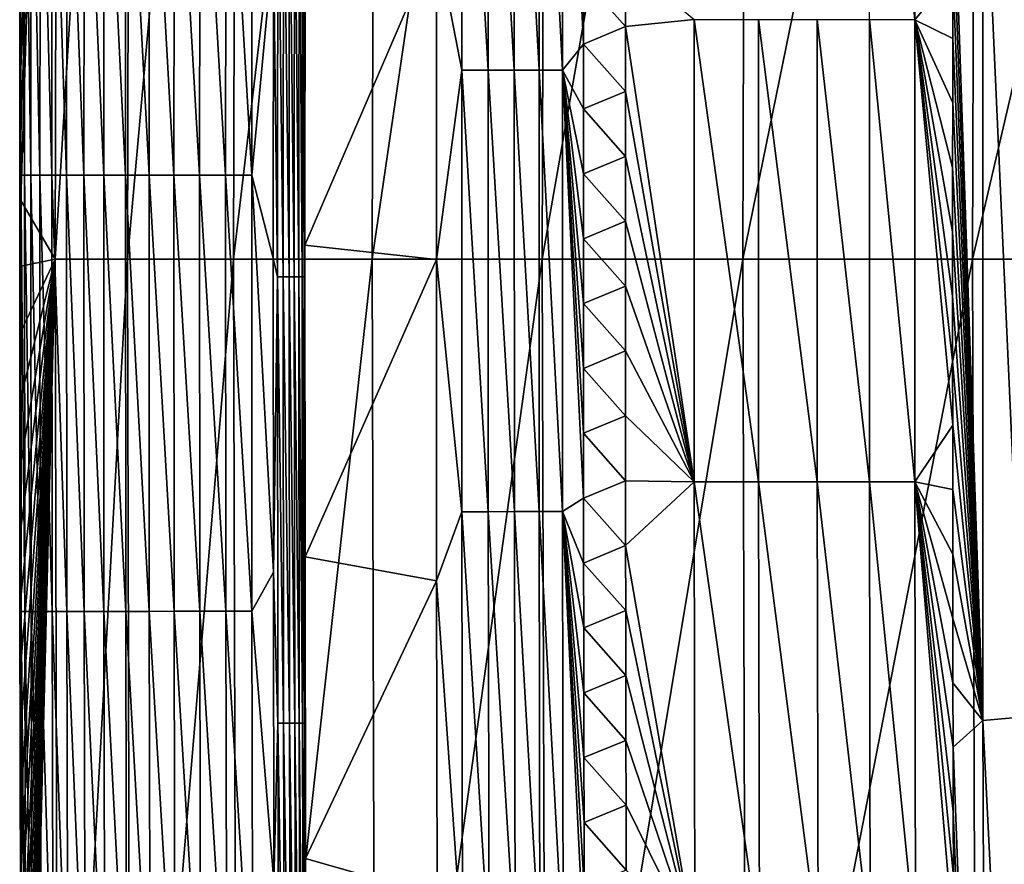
# Model space of a CAD drawing. Header units: millimetres. Extents: x -300 to 300, y -500 to 500.
# Tile 375 of 656: x -300 to -283, y -11 to 4. Entities that reach past the tile are written whole.
import ezdxf

# ---------------------------------------------------------------- set-up
doc = ezdxf.new("R2010")
doc.units = ezdxf.units.MM
doc.header["$LTSCALE"] = 81.481481
for name, color, linetype in [('20', 7, 'CONTINUOUS'), ('22', 7, 'CONTINUOUS'), ('24', 7, 'CONTINUOUS'), ('25', 7, 'CONTINUOUS'), ('28', 7, 'CONTINUOUS'), ('29', 7, 'CONTINUOUS'), ('31', 7, 'CONTINUOUS'), ('33', 7, 'CONTINUOUS')]:
    doc.layers.add(name, color=color, linetype=linetype)

msp = doc.modelspace()

# ---------------------------------------------------------------- linework, layer by layer
at = {"layer": '20', "color": 7, "linetype": 'CONTINUOUS'}
for points in [[(-299.249, 0, 9.551), (-299.194, 21.999, 9.553), (-299.848, 1.025, 5.444), (-299.249, 0, 9.551)], [(-299.848, 1.025, 5.444), (-299.194, 21.999, 9.553), (-299.848, 2.174, 5.444), (-299.848, 1.025, 5.444)], [(-299.848, 2.174, 5.444), (-299.194, 21.999, 9.553), (-299.847, 3.323, 5.444), (-299.848, 2.174, 5.444)], [(-299.847, 3.323, 5.444), (-299.194, 21.999, 9.553), (-299.847, 4.471, 5.444), (-299.847, 3.323, 5.444)], [(-299.249, 0, 9.551), (-297.925, 21.729, 14.168), (-299.194, 21.999, 9.553), (-299.249, 0, 9.551)], [(-297.981, 0, 14.166), (-297.925, 21.729, 14.168), (-299.249, 0, 9.551), (-297.981, 0, 14.166)], [(-297.981, 0, 14.166), (-296.064, 21.436, 18.572), (-297.925, 21.729, 14.168), (-297.981, 0, 14.166)], [(-296.123, 0, 18.569), (-296.064, 21.436, 18.572), (-297.981, 0, 14.166), (-296.123, 0, 18.569)], [(-296.123, 0, 18.569), (-293.632, 21.12, 22.769), (-296.064, 21.436, 18.572), (-296.123, 0, 18.569)], [(-293.692, 0, 22.765), (-293.632, 21.12, 22.769), (-296.123, 0, 18.569), (-293.692, 0, 22.765)], [(-293.692, 0, 22.765), (-290.648, 20.782, 26.763), (-293.632, 21.12, 22.769), (-293.692, 0, 22.765)], [(-290.709, 0, 26.758), (-290.648, 20.782, 26.763), (-293.692, 0, 22.765), (-290.709, 0, 26.758)], [(-290.709, 0, 26.758), (-287.132, 20.423, 30.56), (-290.648, 20.782, 26.763), (-290.709, 0, 26.758)], [(-287.193, 0, 30.555), (-287.132, 20.423, 30.56), (-290.709, 0, 26.758), (-287.193, 0, 30.555)], [(-287.193, 0, 30.555), (-283.102, 20.043, 34.165), (-287.132, 20.423, 30.56), (-287.193, 0, 30.555)], [(-283.164, 0, 34.159), (-283.102, 20.043, 34.165), (-287.193, 0, 30.555), (-283.164, 0, 34.159)], [(-283.164, 0, 34.159), (-278.578, 19.642, 37.582), (-283.102, 20.043, 34.165), (-283.164, 0, 34.159)], [(-278.64, 0, 37.575), (-278.578, 19.642, 37.582), (-283.164, 0, 34.159), (-278.64, 0, 37.575)], [(-299.849, -0.124, 5.444), (-299.249, 0, 9.551), (-299.848, 1.025, 5.444), (-299.849, -0.124, 5.444)], [(-299.848, -1.274, 5.444), (-299.249, 0, 9.551), (-299.849, -0.124, 5.444), (-299.848, -1.274, 5.444)], [(-299.847, -3.573, 5.444), (-299.249, 0, 9.551), (-299.848, -2.423, 5.444), (-299.847, -3.573, 5.444)], [(-299.848, -2.423, 5.444), (-299.249, 0, 9.551), (-299.848, -1.274, 5.444), (-299.848, -2.423, 5.444)], [(-299.846, -4.723, 5.444), (-299.249, 0, 9.551), (-299.847, -3.573, 5.444), (-299.846, -4.723, 5.444)], [(-299.845, -5.873, 5.444), (-299.249, 0, 9.551), (-299.846, -4.723, 5.444), (-299.845, -5.873, 5.444)], [(-299.843, -7.023, 5.444), (-299.249, 0, 9.551), (-299.845, -5.873, 5.444), (-299.843, -7.023, 5.444)], [(-299.842, -8.174, 5.444), (-299.249, 0, 9.551), (-299.843, -7.023, 5.444), (-299.842, -8.174, 5.444)], [(-299.839, -9.324, 5.445), (-299.249, 0, 9.551), (-299.842, -8.174, 5.444), (-299.839, -9.324, 5.445)], [(-299.837, -10.475, 5.445), (-299.249, 0, 9.551), (-299.839, -9.324, 5.445), (-299.837, -10.475, 5.445)], [(-299.834, -11.626, 5.445), (-299.249, 0, 9.551), (-299.837, -10.475, 5.445), (-299.834, -11.626, 5.445)], [(-299.831, -12.777, 5.445), (-299.249, 0, 9.551), (-299.834, -11.626, 5.445), (-299.831, -12.777, 5.445)], [(-299.828, -13.928, 5.445), (-299.249, 0, 9.551), (-299.831, -12.777, 5.445), (-299.828, -13.928, 5.445)], [(-299.825, -15.079, 5.446), (-299.249, 0, 9.551), (-299.828, -13.928, 5.445), (-299.825, -15.079, 5.446)], [(-299.821, -16.231, 5.446), (-299.249, 0, 9.551), (-299.825, -15.079, 5.446), (-299.821, -16.231, 5.446)], [(-299.817, -17.382, 5.446), (-299.249, 0, 9.551), (-299.821, -16.231, 5.446), (-299.817, -17.382, 5.446)], [(-299.812, -18.534, 5.446), (-299.249, 0, 9.551), (-299.817, -17.382, 5.446), (-299.812, -18.534, 5.446)], [(-299.807, -19.686, 5.447), (-299.249, 0, 9.551), (-299.812, -18.534, 5.446), (-299.807, -19.686, 5.447)], [(-299.802, -20.839, 5.447), (-299.249, 0, 9.551), (-299.807, -19.686, 5.447), (-299.802, -20.839, 5.447)], [(-299.797, -21.991, 5.448), (-299.249, 0, 9.551), (-299.802, -20.839, 5.447), (-299.797, -21.991, 5.448)], [(-299.194, -21.999, 9.553), (-299.249, 0, 9.551), (-299.797, -21.991, 5.448), (-299.194, -21.999, 9.553)], [(-299.194, -21.999, 9.553), (-297.981, 0, 14.166), (-299.249, 0, 9.551), (-299.194, -21.999, 9.553)], [(-297.925, -21.729, 14.168), (-297.981, 0, 14.166), (-299.194, -21.999, 9.553), (-297.925, -21.729, 14.168)], [(-297.925, -21.729, 14.168), (-296.123, 0, 18.569), (-297.981, 0, 14.166), (-297.925, -21.729, 14.168)], [(-296.064, -21.436, 18.572), (-296.123, 0, 18.569), (-297.925, -21.729, 14.168), (-296.064, -21.436, 18.572)], [(-296.064, -21.436, 18.572), (-293.692, 0, 22.765), (-296.123, 0, 18.569), (-296.064, -21.436, 18.572)], [(-293.632, -21.12, 22.769), (-293.692, 0, 22.765), (-296.064, -21.436, 18.572), (-293.632, -21.12, 22.769)], [(-293.632, -21.12, 22.769), (-290.709, 0, 26.758), (-293.692, 0, 22.765), (-293.632, -21.12, 22.769)], [(-290.648, -20.782, 26.763), (-290.709, 0, 26.758), (-293.632, -21.12, 22.769), (-290.648, -20.782, 26.763)], [(-290.648, -20.782, 26.763), (-287.193, 0, 30.555), (-290.709, 0, 26.758), (-290.648, -20.782, 26.763)], [(-287.132, -20.423, 30.56), (-287.193, 0, 30.555), (-290.648, -20.782, 26.763), (-287.132, -20.423, 30.56)], [(-287.132, -20.423, 30.56), (-283.164, 0, 34.159), (-287.193, 0, 30.555), (-287.132, -20.423, 30.56)], [(-283.102, -20.043, 34.165), (-283.164, 0, 34.159), (-287.132, -20.423, 30.56), (-283.102, -20.043, 34.165)], [(-283.102, -20.043, 34.165), (-278.64, 0, 37.575), (-283.164, 0, 34.159), (-283.102, -20.043, 34.165)], [(-278.578, -19.642, 37.582), (-278.64, 0, 37.575), (-283.102, -20.043, 34.165), (-278.578, -19.642, 37.582)]]:
    msp.add_3dface(points, dxfattribs=at)
at = {"layer": '22', "color": 7, "linetype": 'CONTINUOUS'}
for points in [[(-282.984, 8.087, 11.267), (-282.984, -8.087, 11.267), (-283.509, 7.258, 10.045), (-282.984, 8.087, 11.267)], [(-282.984, -8.087, 11.267), (-282.984, 8.087, 11.267), (-282.261, -8.024, 12.694), (-282.984, -8.087, 11.267)], [(-282.261, -8.024, 12.694), (-282.984, 8.087, 11.267), (-282.261, 8.024, 12.694), (-282.261, -8.024, 12.694)], [(-283.509, 7.258, 10.045), (-282.984, -8.087, 11.267), (-283.511, 6.127, 10.046), (-283.509, 7.258, 10.045)], [(-283.511, 6.127, 10.046), (-282.984, -8.087, 11.267), (-283.512, 4.997, 10.046), (-283.511, 6.127, 10.046)], [(-283.512, 4.997, 10.046), (-282.984, -8.087, 11.267), (-283.513, 3.867, 10.046), (-283.512, 4.997, 10.046)], [(-283.513, 3.867, 10.046), (-282.984, -8.087, 11.267), (-283.514, 2.737, 10.046), (-283.513, 3.867, 10.046)], [(-283.514, 2.737, 10.046), (-282.984, -8.087, 11.267), (-283.515, 1.608, 10.046), (-283.514, 2.737, 10.046)], [(-283.515, 1.608, 10.046), (-282.984, -8.087, 11.267), (-283.515, 0.478, 10.046), (-283.515, 1.608, 10.046)], [(-283.515, 0.478, 10.046), (-282.984, -8.087, 11.267), (-283.515, -0.652, 10.046), (-283.515, 0.478, 10.046)], [(-283.515, -0.652, 10.046), (-282.984, -8.087, 11.267), (-283.515, -1.781, 10.046), (-283.515, -0.652, 10.046)], [(-283.515, -1.781, 10.046), (-282.984, -8.087, 11.267), (-283.514, -2.91, 10.046), (-283.515, -1.781, 10.046)], [(-283.514, -2.91, 10.046), (-282.984, -8.087, 11.267), (-283.513, -4.04, 10.046), (-283.514, -2.91, 10.046)], [(-283.513, -4.04, 10.046), (-282.984, -8.087, 11.267), (-283.512, -5.169, 10.046), (-283.513, -4.04, 10.046)], [(-283.512, -5.169, 10.046), (-282.984, -8.087, 11.267), (-283.511, -6.298, 10.046), (-283.512, -5.169, 10.046)], [(-283.511, -6.298, 10.046), (-282.984, -8.087, 11.267), (-283.509, -7.427, 10.045), (-283.511, -6.298, 10.046)], [(-283.509, -7.427, 10.045), (-282.984, -8.087, 11.267), (-283.507, -8.555, 10.045), (-283.509, -7.427, 10.045)], [(-282.984, -8.087, 11.267), (-282.923, -24.008, 11.263), (-283.507, -8.555, 10.045), (-282.984, -8.087, 11.267)], [(-282.199, -23.823, 12.691), (-282.984, -8.087, 11.267), (-282.261, -8.024, 12.694), (-282.199, -23.823, 12.691)], [(-282.923, -24.008, 11.263), (-282.984, -8.087, 11.267), (-282.199, -23.823, 12.691), (-282.923, -24.008, 11.263)], [(-283.507, -8.555, 10.045), (-282.923, -24.008, 11.263), (-283.505, -9.684, 10.045), (-283.507, -8.555, 10.045)], [(-283.505, -9.684, 10.045), (-282.923, -24.008, 11.263), (-283.502, -10.813, 10.045), (-283.505, -9.684, 10.045)]]:
    msp.add_3dface(points, dxfattribs=at)
at = {"layer": '24', "color": 7, "linetype": 'CONTINUOUS'}
for points in [[(-289.247, 5.211, 2.059), (-289.248, 4.075, 2.059), (-289.984, 4.907, 1.44), (-289.247, 5.211, 2.059)], [(-289.984, 4.907, 1.44), (-289.248, 4.075, 2.059), (-289.984, 3.77, 1.44), (-289.984, 4.907, 1.44)], [(-289.248, 4.075, 2.059), (-289.249, 2.938, 2.059), (-289.984, 3.77, 1.44), (-289.248, 4.075, 2.059)], [(-289.984, 3.77, 1.44), (-289.249, 2.938, 2.059), (-289.985, 2.632, 1.44), (-289.984, 3.77, 1.44)], [(-289.249, 2.938, 2.059), (-289.25, 1.801, 2.059), (-289.985, 2.632, 1.44), (-289.249, 2.938, 2.059)], [(-289.985, 2.632, 1.44), (-289.25, 1.801, 2.059), (-289.986, 1.495, 1.44), (-289.985, 2.632, 1.44)], [(-289.25, 1.801, 2.059), (-289.25, 0.664, 2.059), (-289.986, 1.495, 1.44), (-289.25, 1.801, 2.059)], [(-289.986, 1.495, 1.44), (-289.25, 0.664, 2.059), (-289.986, 0.358, 1.44), (-289.986, 1.495, 1.44)], [(-289.25, 0.664, 2.059), (-289.25, -0.473, 2.059), (-289.986, 0.358, 1.44), (-289.25, 0.664, 2.059)], [(-289.986, 0.358, 1.44), (-289.25, -0.473, 2.059), (-289.986, -0.779, 1.44), (-289.986, 0.358, 1.44)], [(-289.25, -0.473, 2.059), (-289.25, -1.61, 2.059), (-289.986, -0.779, 1.44), (-289.25, -0.473, 2.059)], [(-289.986, -0.779, 1.44), (-289.25, -1.61, 2.059), (-289.985, -1.916, 1.44), (-289.986, -0.779, 1.44)], [(-289.25, -1.61, 2.059), (-289.249, -2.747, 2.059), (-289.985, -1.916, 1.44), (-289.25, -1.61, 2.059)], [(-289.985, -1.916, 1.44), (-289.249, -2.747, 2.059), (-289.985, -3.053, 1.44), (-289.985, -1.916, 1.44)], [(-289.249, -2.747, 2.059), (-289.248, -3.884, 2.059), (-289.985, -3.053, 1.44), (-289.249, -2.747, 2.059)], [(-289.985, -3.053, 1.44), (-289.248, -3.884, 2.059), (-289.984, -4.19, 1.44), (-289.985, -3.053, 1.44)], [(-289.248, -3.884, 2.059), (-289.247, -5.022, 2.059), (-289.984, -4.19, 1.44), (-289.248, -3.884, 2.059)], [(-289.984, -4.19, 1.44), (-289.247, -5.022, 2.059), (-289.983, -5.326, 1.44), (-289.984, -4.19, 1.44)], [(-289.247, -5.022, 2.059), (-289.246, -6.159, 2.059), (-289.983, -5.326, 1.44), (-289.247, -5.022, 2.059)], [(-289.983, -5.326, 1.44), (-289.246, -6.159, 2.059), (-289.982, -6.463, 1.44), (-289.983, -5.326, 1.44)], [(-289.246, -6.159, 2.059), (-289.244, -7.297, 2.059), (-289.982, -6.463, 1.44), (-289.246, -6.159, 2.059)], [(-289.982, -6.463, 1.44), (-289.244, -7.297, 2.059), (-289.98, -7.599, 1.44), (-289.982, -6.463, 1.44)], [(-289.244, -7.297, 2.059), (-289.242, -8.434, 2.06), (-289.98, -7.599, 1.44), (-289.244, -7.297, 2.059)], [(-289.98, -7.599, 1.44), (-289.242, -8.434, 2.06), (-289.978, -8.736, 1.44), (-289.98, -7.599, 1.44)], [(-289.242, -8.434, 2.06), (-289.24, -9.572, 2.06), (-289.978, -8.736, 1.44), (-289.242, -8.434, 2.06)], [(-289.978, -8.736, 1.44), (-289.24, -9.572, 2.06), (-289.976, -9.872, 1.44), (-289.978, -8.736, 1.44)], [(-289.24, -9.572, 2.06), (-289.238, -10.71, 2.06), (-289.976, -9.872, 1.44), (-289.24, -9.572, 2.06)], [(-289.976, -9.872, 1.44), (-289.238, -10.71, 2.06), (-289.974, -11.009, 1.44), (-289.976, -9.872, 1.44)]]:
    msp.add_3dface(points, dxfattribs=at)
at = {"layer": '25', "color": 7, "linetype": 'CONTINUOUS'}
for points in [[(-284.957, 12.294, 7.08), (-284.178, 4.196, 8.54), (-284.972, 4.197, 7.08), (-284.957, 12.294, 7.08)], [(-284.163, 12.291, 8.539), (-284.178, 4.196, 8.54), (-284.957, 12.294, 7.08), (-284.163, 12.291, 8.539)], [(-284.163, 12.291, 8.539), (-283.512, 4.997, 10.046), (-284.178, 4.196, 8.54), (-284.163, 12.291, 8.539)], [(-289.248, 4.075, 2.059), (-289.247, 5.211, 2.059), (-288.048, 4.201, 3.156), (-289.248, 4.075, 2.059)], [(-283.512, 4.997, 10.046), (-283.513, 3.867, 10.046), (-284.178, 4.196, 8.54), (-283.512, 4.997, 10.046)], [(-289.248, 4.075, 2.059), (-288.048, 4.201, 3.156), (-288.048, -3.906, 3.156), (-289.248, 4.075, 2.059)], [(-286.917, 4.199, 4.374), (-286.917, -3.905, 4.374), (-288.048, 4.201, 3.156), (-286.917, 4.199, 4.374)], [(-288.048, 4.201, 3.156), (-286.917, -3.905, 4.374), (-288.048, -3.906, 3.156), (-288.048, 4.201, 3.156)], [(-285.888, 4.198, 5.686), (-285.888, -3.903, 5.686), (-286.917, 4.199, 4.374), (-285.888, 4.198, 5.686)], [(-286.917, 4.199, 4.374), (-285.888, -3.903, 5.686), (-286.917, -3.905, 4.374), (-286.917, 4.199, 4.374)], [(-284.972, 4.197, 7.08), (-284.972, -3.902, 7.08), (-285.888, 4.198, 5.686), (-284.972, 4.197, 7.08)], [(-285.888, 4.198, 5.686), (-284.972, -3.902, 7.08), (-285.888, -3.903, 5.686), (-285.888, 4.198, 5.686)], [(-284.178, 4.196, 8.54), (-284.178, -3.901, 8.54), (-284.972, 4.197, 7.08), (-284.178, 4.196, 8.54)], [(-284.972, 4.197, 7.08), (-284.178, -3.901, 8.54), (-284.972, -3.902, 7.08), (-284.972, 4.197, 7.08)], [(-283.513, 3.867, 10.046), (-283.514, 2.737, 10.046), (-284.178, 4.196, 8.54), (-283.513, 3.867, 10.046)], [(-283.514, 2.737, 10.046), (-283.515, 1.608, 10.046), (-284.178, 4.196, 8.54), (-283.514, 2.737, 10.046)], [(-283.515, 1.608, 10.046), (-283.515, 0.478, 10.046), (-284.178, 4.196, 8.54), (-283.515, 1.608, 10.046)], [(-283.515, 0.478, 10.046), (-283.515, -0.652, 10.046), (-284.178, 4.196, 8.54), (-283.515, 0.478, 10.046)], [(-283.515, -0.652, 10.046), (-283.515, -1.781, 10.046), (-284.178, 4.196, 8.54), (-283.515, -0.652, 10.046)], [(-283.515, -1.781, 10.046), (-283.514, -2.91, 10.046), (-284.178, 4.196, 8.54), (-283.515, -1.781, 10.046)], [(-284.178, 4.196, 8.54), (-283.514, -2.91, 10.046), (-284.178, -3.901, 8.54), (-284.178, 4.196, 8.54)], [(-289.249, 2.938, 2.059), (-289.248, 4.075, 2.059), (-288.048, -3.906, 3.156), (-289.249, 2.938, 2.059)], [(-289.25, 1.801, 2.059), (-289.249, 2.938, 2.059), (-288.048, -3.906, 3.156), (-289.25, 1.801, 2.059)], [(-289.25, 0.664, 2.059), (-289.25, 1.801, 2.059), (-288.048, -3.906, 3.156), (-289.25, 0.664, 2.059)], [(-289.25, -0.473, 2.059), (-289.25, 0.664, 2.059), (-288.048, -3.906, 3.156), (-289.25, -0.473, 2.059)], [(-289.25, -1.61, 2.059), (-289.25, -0.473, 2.059), (-288.048, -3.906, 3.156), (-289.25, -1.61, 2.059)], [(-289.249, -2.747, 2.059), (-289.25, -1.61, 2.059), (-288.048, -3.906, 3.156), (-289.249, -2.747, 2.059)], [(-289.248, -3.884, 2.059), (-289.249, -2.747, 2.059), (-288.048, -3.906, 3.156), (-289.248, -3.884, 2.059)], [(-283.514, -2.91, 10.046), (-283.513, -4.04, 10.046), (-284.178, -3.901, 8.54), (-283.514, -2.91, 10.046)], [(-289.247, -5.022, 2.059), (-289.248, -3.884, 2.059), (-288.048, -3.906, 3.156), (-289.247, -5.022, 2.059)], [(-289.247, -5.022, 2.059), (-288.048, -3.906, 3.156), (-288.034, -12.011, 3.157), (-289.247, -5.022, 2.059)], [(-286.917, -3.905, 4.374), (-286.903, -12.007, 4.374), (-288.048, -3.906, 3.156), (-286.917, -3.905, 4.374)], [(-288.048, -3.906, 3.156), (-286.903, -12.007, 4.374), (-288.034, -12.011, 3.157), (-288.048, -3.906, 3.156)], [(-285.888, -3.903, 5.686), (-285.874, -12.003, 5.686), (-286.917, -3.905, 4.374), (-285.888, -3.903, 5.686)], [(-286.917, -3.905, 4.374), (-285.874, -12.003, 5.686), (-286.903, -12.007, 4.374), (-286.917, -3.905, 4.374)], [(-284.972, -3.902, 7.08), (-284.958, -12, 7.08), (-285.888, -3.903, 5.686), (-284.972, -3.902, 7.08)], [(-285.888, -3.903, 5.686), (-284.958, -12, 7.08), (-285.874, -12.003, 5.686), (-285.888, -3.903, 5.686)], [(-284.178, -3.901, 8.54), (-284.164, -11.997, 8.539), (-284.972, -3.902, 7.08), (-284.178, -3.901, 8.54)], [(-284.972, -3.902, 7.08), (-284.164, -11.997, 8.539), (-284.958, -12, 7.08), (-284.972, -3.902, 7.08)], [(-283.513, -4.04, 10.046), (-283.512, -5.169, 10.046), (-284.178, -3.901, 8.54), (-283.513, -4.04, 10.046)], [(-283.512, -5.169, 10.046), (-283.511, -6.298, 10.046), (-284.178, -3.901, 8.54), (-283.512, -5.169, 10.046)], [(-283.511, -6.298, 10.046), (-283.509, -7.427, 10.045), (-284.178, -3.901, 8.54), (-283.511, -6.298, 10.046)], [(-283.509, -7.427, 10.045), (-283.507, -8.555, 10.045), (-284.178, -3.901, 8.54), (-283.509, -7.427, 10.045)], [(-283.507, -8.555, 10.045), (-283.505, -9.684, 10.045), (-284.178, -3.901, 8.54), (-283.507, -8.555, 10.045)], [(-283.505, -9.684, 10.045), (-283.502, -10.813, 10.045), (-284.178, -3.901, 8.54), (-283.505, -9.684, 10.045)], [(-283.502, -10.813, 10.045), (-283.499, -11.941, 10.045), (-284.178, -3.901, 8.54), (-283.502, -10.813, 10.045)], [(-284.178, -3.901, 8.54), (-283.499, -11.941, 10.045), (-284.164, -11.997, 8.539), (-284.178, -3.901, 8.54)], [(-289.246, -6.159, 2.059), (-289.247, -5.022, 2.059), (-288.034, -12.011, 3.157), (-289.246, -6.159, 2.059)], [(-289.244, -7.297, 2.059), (-289.246, -6.159, 2.059), (-288.034, -12.011, 3.157), (-289.244, -7.297, 2.059)], [(-289.242, -8.434, 2.06), (-289.244, -7.297, 2.059), (-288.034, -12.011, 3.157), (-289.242, -8.434, 2.06)], [(-289.24, -9.572, 2.06), (-289.242, -8.434, 2.06), (-288.034, -12.011, 3.157), (-289.24, -9.572, 2.06)], [(-289.238, -10.71, 2.06), (-289.24, -9.572, 2.06), (-288.034, -12.011, 3.157), (-289.238, -10.71, 2.06)]]:
    msp.add_3dface(points, dxfattribs=at)
at = {"layer": '28', "color": 7, "linetype": 'CONTINUOUS'}
for points in [[(-299.84, 9.065, 5.445), (-299.86, 9.119, 5.008), (-299.868, 1.471, 5.007), (-299.84, 9.065, 5.445)], [(-299.86, 9.119, 5.008), (-299.848, 1.471, 4.552), (-299.868, 1.471, 5.007), (-299.86, 9.119, 5.008)], [(-299.842, 7.917, 5.444), (-299.84, 9.065, 5.445), (-299.868, 1.471, 5.007), (-299.842, 7.917, 5.444)], [(-299.84, 9.119, 4.553), (-299.848, 1.471, 4.552), (-299.86, 9.119, 5.008), (-299.84, 9.119, 4.553)], [(-299.84, 9.119, 4.553), (-299.784, 1.471, 4.087), (-299.848, 1.471, 4.552), (-299.84, 9.119, 4.553)], [(-299.776, 9.119, 4.087), (-299.784, 1.471, 4.087), (-299.84, 9.119, 4.553), (-299.776, 9.119, 4.087)], [(-299.776, 9.119, 4.087), (-299.673, 1.471, 3.617), (-299.784, 1.471, 4.087), (-299.776, 9.119, 4.087)], [(-299.665, 9.118, 3.617), (-299.673, 1.471, 3.617), (-299.776, 9.119, 4.087), (-299.665, 9.118, 3.617)], [(-299.665, 9.118, 3.617), (-299.513, 1.471, 3.15), (-299.673, 1.471, 3.617), (-299.665, 9.118, 3.617)], [(-299.505, 9.118, 3.15), (-299.513, 1.471, 3.15), (-299.665, 9.118, 3.617), (-299.505, 9.118, 3.15)], [(-299.505, 9.118, 3.15), (-299.304, 1.471, 2.692), (-299.513, 1.471, 3.15), (-299.505, 9.118, 3.15)], [(-299.296, 9.118, 2.693), (-299.304, 1.471, 2.692), (-299.505, 9.118, 3.15), (-299.296, 9.118, 2.693)], [(-299.296, 9.118, 2.693), (-299.046, 1.471, 2.253), (-299.304, 1.471, 2.692), (-299.296, 9.118, 2.693)], [(-299.038, 9.117, 2.253), (-299.046, 1.471, 2.253), (-299.296, 9.118, 2.693), (-299.038, 9.117, 2.253)], [(-299.038, 9.117, 2.253), (-298.742, 1.471, 1.838), (-299.046, 1.471, 2.253), (-299.038, 9.117, 2.253)], [(-298.734, 9.117, 1.839), (-298.742, 1.471, 1.838), (-299.038, 9.117, 2.253), (-298.734, 9.117, 1.839)], [(-298.734, 9.117, 1.839), (-298.396, 1.471, 1.457), (-298.742, 1.471, 1.838), (-298.734, 9.117, 1.839)], [(-298.388, 9.116, 1.457), (-298.396, 1.471, 1.457), (-298.734, 9.117, 1.839), (-298.388, 9.116, 1.457)], [(-298.388, 9.116, 1.457), (-298.013, 1.471, 1.113), (-298.396, 1.471, 1.457), (-298.388, 9.116, 1.457)], [(-298.005, 9.115, 1.113), (-298.013, 1.471, 1.113), (-298.388, 9.116, 1.457), (-298.005, 9.115, 1.113)], [(-298.005, 9.115, 1.113), (-297.601, 1.471, 0.813), (-298.013, 1.471, 1.113), (-298.005, 9.115, 1.113)], [(-297.593, 9.114, 0.813), (-297.601, 1.471, 0.813), (-298.005, 9.115, 1.113), (-297.593, 9.114, 0.813)], [(-297.593, 9.114, 0.813), (-297.166, 1.47, 0.559), (-297.601, 1.471, 0.813), (-297.593, 9.114, 0.813)], [(-297.157, 9.113, 0.559), (-297.166, 1.47, 0.559), (-297.593, 9.114, 0.813), (-297.157, 9.113, 0.559)], [(-297.157, 9.113, 0.559), (-296.715, 1.47, 0.354), (-297.166, 1.47, 0.559), (-297.157, 9.113, 0.559)], [(-296.707, 9.113, 0.354), (-296.715, 1.47, 0.354), (-297.157, 9.113, 0.559), (-296.707, 9.113, 0.354)], [(-296.707, 9.113, 0.354), (-296.258, 1.47, 0.197), (-296.715, 1.47, 0.354), (-296.707, 9.113, 0.354)], [(-296.249, 9.112, 0.197), (-296.258, 1.47, 0.197), (-296.707, 9.113, 0.354), (-296.249, 9.112, 0.197)], [(-296.249, 9.112, 0.197), (-295.799, 1.47, 0.088), (-296.258, 1.47, 0.197), (-296.249, 9.112, 0.197)], [(-295.791, 9.111, 0.088), (-295.799, 1.47, 0.088), (-296.249, 9.112, 0.197), (-295.791, 9.111, 0.088)], [(-295.799, 1.47, 0.088), (-295.791, 9.111, 0.088), (-295.42, 5.518, 0.031), (-295.799, 1.47, 0.088)], [(-299.844, 6.768, 5.444), (-299.842, 7.917, 5.444), (-299.868, 1.471, 5.007), (-299.844, 6.768, 5.444)], [(-299.845, 5.62, 5.444), (-299.844, 6.768, 5.444), (-299.868, 1.471, 5.007), (-299.845, 5.62, 5.444)], [(-299.847, 4.471, 5.444), (-299.845, 5.62, 5.444), (-299.868, 1.471, 5.007), (-299.847, 4.471, 5.444)], [(-295.423, 0.016, 0.031), (-295.799, 1.47, 0.088), (-295.42, 5.518, 0.031), (-295.423, 0.016, 0.031)], [(-299.847, 3.323, 5.444), (-299.847, 4.471, 5.444), (-299.868, 1.471, 5.007), (-299.847, 3.323, 5.444)], [(-299.848, 2.174, 5.444), (-299.847, 3.323, 5.444), (-299.868, 1.471, 5.007), (-299.848, 2.174, 5.444)], [(-299.848, 1.025, 5.444), (-299.848, 2.174, 5.444), (-299.868, 1.471, 5.007), (-299.848, 1.025, 5.444)], [(-299.848, 1.025, 5.444), (-299.868, 1.471, 5.007), (-299.864, -6.177, 5.007), (-299.848, 1.025, 5.444)], [(-299.848, 1.471, 4.552), (-299.844, -6.177, 4.552), (-299.868, 1.471, 5.007), (-299.848, 1.471, 4.552)], [(-299.868, 1.471, 5.007), (-299.844, -6.177, 4.552), (-299.864, -6.177, 5.007), (-299.868, 1.471, 5.007)], [(-299.784, 1.471, 4.087), (-299.78, -6.177, 4.087), (-299.848, 1.471, 4.552), (-299.784, 1.471, 4.087)], [(-299.848, 1.471, 4.552), (-299.78, -6.177, 4.087), (-299.844, -6.177, 4.552), (-299.848, 1.471, 4.552)], [(-299.673, 1.471, 3.617), (-299.669, -6.177, 3.617), (-299.784, 1.471, 4.087), (-299.673, 1.471, 3.617)], [(-299.784, 1.471, 4.087), (-299.669, -6.177, 3.617), (-299.78, -6.177, 4.087), (-299.784, 1.471, 4.087)], [(-299.513, 1.471, 3.15), (-299.509, -6.177, 3.15), (-299.673, 1.471, 3.617), (-299.513, 1.471, 3.15)], [(-299.673, 1.471, 3.617), (-299.509, -6.177, 3.15), (-299.669, -6.177, 3.617), (-299.673, 1.471, 3.617)], [(-299.304, 1.471, 2.692), (-299.3, -6.176, 2.692), (-299.513, 1.471, 3.15), (-299.304, 1.471, 2.692)], [(-299.513, 1.471, 3.15), (-299.3, -6.176, 2.692), (-299.509, -6.177, 3.15), (-299.513, 1.471, 3.15)], [(-299.046, 1.471, 2.253), (-299.042, -6.176, 2.253), (-299.304, 1.471, 2.692), (-299.046, 1.471, 2.253)], [(-299.304, 1.471, 2.692), (-299.042, -6.176, 2.253), (-299.3, -6.176, 2.692), (-299.304, 1.471, 2.692)], [(-298.742, 1.471, 1.838), (-298.738, -6.176, 1.839), (-299.046, 1.471, 2.253), (-298.742, 1.471, 1.838)], [(-299.046, 1.471, 2.253), (-298.738, -6.176, 1.839), (-299.042, -6.176, 2.253), (-299.046, 1.471, 2.253)], [(-298.396, 1.471, 1.457), (-298.392, -6.175, 1.457), (-298.742, 1.471, 1.838), (-298.396, 1.471, 1.457)], [(-298.742, 1.471, 1.838), (-298.392, -6.175, 1.457), (-298.738, -6.176, 1.839), (-298.742, 1.471, 1.838)], [(-298.013, 1.471, 1.113), (-298.009, -6.175, 1.113), (-298.396, 1.471, 1.457), (-298.013, 1.471, 1.113)], [(-298.396, 1.471, 1.457), (-298.009, -6.175, 1.113), (-298.392, -6.175, 1.457), (-298.396, 1.471, 1.457)], [(-297.601, 1.471, 0.813), (-297.597, -6.174, 0.813), (-298.013, 1.471, 1.113), (-297.601, 1.471, 0.813)], [(-298.013, 1.471, 1.113), (-297.597, -6.174, 0.813), (-298.009, -6.175, 1.113), (-298.013, 1.471, 1.113)], [(-297.166, 1.47, 0.559), (-297.162, -6.173, 0.559), (-297.601, 1.471, 0.813), (-297.166, 1.47, 0.559)], [(-297.601, 1.471, 0.813), (-297.162, -6.173, 0.559), (-297.597, -6.174, 0.813), (-297.601, 1.471, 0.813)], [(-296.715, 1.47, 0.354), (-296.712, -6.173, 0.354), (-297.166, 1.47, 0.559), (-296.715, 1.47, 0.354)], [(-297.166, 1.47, 0.559), (-296.712, -6.173, 0.354), (-297.162, -6.173, 0.559), (-297.166, 1.47, 0.559)], [(-296.258, 1.47, 0.197), (-296.254, -6.172, 0.197), (-296.715, 1.47, 0.354), (-296.258, 1.47, 0.197)], [(-296.715, 1.47, 0.354), (-296.254, -6.172, 0.197), (-296.712, -6.173, 0.354), (-296.715, 1.47, 0.354)], [(-295.799, 1.47, 0.088), (-295.796, -6.172, 0.088), (-296.258, 1.47, 0.197), (-295.799, 1.47, 0.088)], [(-296.258, 1.47, 0.197), (-295.796, -6.172, 0.088), (-296.254, -6.172, 0.197), (-296.258, 1.47, 0.197)], [(-295.796, -6.172, 0.088), (-295.799, 1.47, 0.088), (-295.42, -5.484, 0.031), (-295.796, -6.172, 0.088)], [(-295.42, -5.484, 0.031), (-295.799, 1.47, 0.088), (-295.423, 0.016, 0.031), (-295.42, -5.484, 0.031)], [(-299.849, -0.124, 5.444), (-299.848, 1.025, 5.444), (-299.864, -6.177, 5.007), (-299.849, -0.124, 5.444)], [(-299.848, -1.274, 5.444), (-299.849, -0.124, 5.444), (-299.864, -6.177, 5.007), (-299.848, -1.274, 5.444)], [(-299.848, -2.423, 5.444), (-299.848, -1.274, 5.444), (-299.864, -6.177, 5.007), (-299.848, -2.423, 5.444)], [(-299.847, -3.573, 5.444), (-299.848, -2.423, 5.444), (-299.864, -6.177, 5.007), (-299.847, -3.573, 5.444)], [(-299.846, -4.723, 5.444), (-299.847, -3.573, 5.444), (-299.864, -6.177, 5.007), (-299.846, -4.723, 5.444)], [(-299.845, -5.873, 5.444), (-299.846, -4.723, 5.444), (-299.864, -6.177, 5.007), (-299.845, -5.873, 5.444)], [(-295.411, -10.9, 0.031), (-295.796, -6.172, 0.088), (-295.42, -5.484, 0.031), (-295.411, -10.9, 0.031)], [(-299.843, -7.023, 5.444), (-299.845, -5.873, 5.444), (-299.864, -6.177, 5.007), (-299.843, -7.023, 5.444)], [(-299.843, -7.023, 5.444), (-299.864, -6.177, 5.007), (-299.848, -13.826, 5.008), (-299.843, -7.023, 5.444)], [(-299.844, -6.177, 4.552), (-299.828, -13.826, 4.553), (-299.864, -6.177, 5.007), (-299.844, -6.177, 4.552)], [(-299.864, -6.177, 5.007), (-299.828, -13.826, 4.553), (-299.848, -13.826, 5.008), (-299.864, -6.177, 5.007)], [(-299.78, -6.177, 4.087), (-299.764, -13.826, 4.088), (-299.844, -6.177, 4.552), (-299.78, -6.177, 4.087)], [(-299.844, -6.177, 4.552), (-299.764, -13.826, 4.088), (-299.828, -13.826, 4.553), (-299.844, -6.177, 4.552)], [(-299.669, -6.177, 3.617), (-299.653, -13.826, 3.618), (-299.78, -6.177, 4.087), (-299.669, -6.177, 3.617)], [(-299.78, -6.177, 4.087), (-299.653, -13.826, 3.618), (-299.764, -13.826, 4.088), (-299.78, -6.177, 4.087)], [(-299.509, -6.177, 3.15), (-299.494, -13.825, 3.151), (-299.669, -6.177, 3.617), (-299.509, -6.177, 3.15)], [(-299.669, -6.177, 3.617), (-299.494, -13.825, 3.151), (-299.653, -13.826, 3.618), (-299.669, -6.177, 3.617)], [(-299.3, -6.176, 2.692), (-299.284, -13.825, 2.693), (-299.509, -6.177, 3.15), (-299.3, -6.176, 2.692)], [(-299.509, -6.177, 3.15), (-299.284, -13.825, 2.693), (-299.494, -13.825, 3.151), (-299.509, -6.177, 3.15)], [(-299.042, -6.176, 2.253), (-299.026, -13.824, 2.253), (-299.3, -6.176, 2.692), (-299.042, -6.176, 2.253)], [(-299.3, -6.176, 2.692), (-299.026, -13.824, 2.253), (-299.284, -13.825, 2.693), (-299.3, -6.176, 2.692)], [(-298.738, -6.176, 1.839), (-298.722, -13.823, 1.839), (-299.042, -6.176, 2.253), (-298.738, -6.176, 1.839)], [(-299.042, -6.176, 2.253), (-298.722, -13.823, 1.839), (-299.026, -13.824, 2.253), (-299.042, -6.176, 2.253)], [(-298.392, -6.175, 1.457), (-298.376, -13.822, 1.457), (-298.738, -6.176, 1.839), (-298.392, -6.175, 1.457)], [(-298.738, -6.176, 1.839), (-298.376, -13.822, 1.457), (-298.722, -13.823, 1.839), (-298.738, -6.176, 1.839)], [(-298.009, -6.175, 1.113), (-297.994, -13.821, 1.113), (-298.392, -6.175, 1.457), (-298.009, -6.175, 1.113)], [(-298.392, -6.175, 1.457), (-297.994, -13.821, 1.113), (-298.376, -13.822, 1.457), (-298.392, -6.175, 1.457)], [(-297.597, -6.174, 0.813), (-297.581, -13.82, 0.813), (-298.009, -6.175, 1.113), (-297.597, -6.174, 0.813)], [(-298.009, -6.175, 1.113), (-297.581, -13.82, 0.813), (-297.994, -13.821, 1.113), (-298.009, -6.175, 1.113)], [(-297.162, -6.173, 0.559), (-297.146, -13.818, 0.559), (-297.597, -6.174, 0.813), (-297.162, -6.173, 0.559)], [(-297.597, -6.174, 0.813), (-297.146, -13.818, 0.559), (-297.581, -13.82, 0.813), (-297.597, -6.174, 0.813)], [(-296.712, -6.173, 0.354), (-296.696, -13.817, 0.354), (-297.162, -6.173, 0.559), (-296.712, -6.173, 0.354)], [(-297.162, -6.173, 0.559), (-296.696, -13.817, 0.354), (-297.146, -13.818, 0.559), (-297.162, -6.173, 0.559)], [(-296.254, -6.172, 0.197), (-296.238, -13.816, 0.197), (-296.712, -6.173, 0.354), (-296.254, -6.172, 0.197)], [(-296.712, -6.173, 0.354), (-296.238, -13.816, 0.197), (-296.696, -13.817, 0.354), (-296.712, -6.173, 0.354)], [(-295.796, -6.172, 0.088), (-295.78, -13.814, 0.088), (-296.254, -6.172, 0.197), (-295.796, -6.172, 0.088)], [(-296.254, -6.172, 0.197), (-295.78, -13.814, 0.088), (-296.238, -13.816, 0.197), (-296.254, -6.172, 0.197)], [(-295.78, -13.814, 0.088), (-295.796, -6.172, 0.088), (-295.411, -10.9, 0.031), (-295.78, -13.814, 0.088)], [(-299.842, -8.174, 5.444), (-299.843, -7.023, 5.444), (-299.848, -13.826, 5.008), (-299.842, -8.174, 5.444)], [(-299.839, -9.324, 5.445), (-299.842, -8.174, 5.444), (-299.848, -13.826, 5.008), (-299.839, -9.324, 5.445)], [(-299.837, -10.475, 5.445), (-299.839, -9.324, 5.445), (-299.848, -13.826, 5.008), (-299.837, -10.475, 5.445)], [(-299.834, -11.626, 5.445), (-299.837, -10.475, 5.445), (-299.848, -13.826, 5.008), (-299.834, -11.626, 5.445)]]:
    msp.add_3dface(points, dxfattribs=at)
at = {"layer": '29', "color": 7, "linetype": 'CONTINUOUS'}
for points in [[(-294.865, 5.638, 0.5), (-292.559, 5.608, 0.5), (-294.868, 0.247, 0.5), (-294.865, 5.638, 0.5)], [(-292.559, 5.608, 0.5), (-292.562, -0.007, 0.5), (-294.868, 0.247, 0.5), (-292.559, 5.608, 0.5)], [(-294.868, 0.247, 0.5), (-292.562, -0.007, 0.5), (-294.865, -5.22, 0.5), (-294.868, 0.247, 0.5)], [(-292.562, -0.007, 0.5), (-292.559, -5.639, 0.5), (-294.865, -5.22, 0.5), (-292.562, -0.007, 0.5)], [(-294.865, -5.22, 0.5), (-292.559, -5.639, 0.5), (-294.857, -10.503, 0.5), (-294.865, -5.22, 0.5)], [(-292.559, -5.639, 0.5), (-292.549, -11.163, 0.5), (-294.857, -10.503, 0.5), (-292.559, -5.639, 0.5)], [(-294.857, -10.503, 0.5), (-292.549, -11.163, 0.5), (-294.842, -15.697, 0.5), (-294.857, -10.503, 0.5)]]:
    msp.add_3dface(points, dxfattribs=at)
at = {"layer": '31', "color": 7, "linetype": 'CONTINUOUS'}
for points in [[(-295.349, -0.313, 0.028), (-295.42, 5.518, 0.031), (-295.343, 7.505, 0.028), (-295.349, -0.313, 0.028)], [(-295.349, -0.313, 0.028), (-295.343, 7.505, 0.028), (-295.248, -0.313, 0.042), (-295.349, -0.313, 0.028)], [(-295.248, -0.313, 0.042), (-295.343, 7.505, 0.028), (-295.242, 7.505, 0.042), (-295.248, -0.313, 0.042)], [(-295.248, -0.313, 0.042), (-295.242, 7.505, 0.042), (-295.147, -0.313, 0.079), (-295.248, -0.313, 0.042)], [(-295.147, -0.313, 0.079), (-295.242, 7.505, 0.042), (-295.142, 7.505, 0.079), (-295.147, -0.313, 0.079)], [(-295.147, -0.313, 0.079), (-295.142, 7.505, 0.079), (-295.054, -0.313, 0.138), (-295.147, -0.313, 0.079)], [(-295.054, -0.313, 0.138), (-295.142, 7.505, 0.079), (-295.049, 7.505, 0.138), (-295.054, -0.313, 0.138)], [(-295.054, -0.313, 0.138), (-295.049, 7.505, 0.138), (-294.977, -0.313, 0.216), (-295.054, -0.313, 0.138)], [(-294.977, -0.313, 0.216), (-295.049, 7.505, 0.138), (-294.971, 7.505, 0.216), (-294.977, -0.313, 0.216)], [(-294.977, -0.313, 0.216), (-294.971, 7.505, 0.216), (-294.919, -0.313, 0.307), (-294.977, -0.313, 0.216)], [(-294.919, -0.313, 0.307), (-294.971, 7.505, 0.216), (-294.913, 7.505, 0.307), (-294.919, -0.313, 0.307)], [(-294.919, -0.313, 0.307), (-294.913, 7.505, 0.307), (-294.883, -0.313, 0.404), (-294.919, -0.313, 0.307)], [(-294.883, -0.313, 0.404), (-294.913, 7.505, 0.307), (-294.877, 7.505, 0.404), (-294.883, -0.313, 0.404)], [(-294.868, 0.247, 0.5), (-294.883, -0.313, 0.404), (-294.877, 7.505, 0.404), (-294.868, 0.247, 0.5)], [(-294.865, 5.638, 0.5), (-294.868, 0.247, 0.5), (-294.877, 7.505, 0.404), (-294.865, 5.638, 0.5)], [(-295.423, 0.016, 0.031), (-295.42, 5.518, 0.031), (-295.349, -0.313, 0.028), (-295.423, 0.016, 0.031)], [(-294.868, 0.247, 0.5), (-294.865, -5.22, 0.5), (-294.883, -0.313, 0.404), (-294.868, 0.247, 0.5)], [(-295.42, -5.484, 0.031), (-295.423, 0.016, 0.031), (-295.349, -0.313, 0.028), (-295.42, -5.484, 0.031)], [(-295.342, -8.132, 0.028), (-295.42, -5.484, 0.031), (-295.349, -0.313, 0.028), (-295.342, -8.132, 0.028)], [(-295.342, -8.132, 0.028), (-295.349, -0.313, 0.028), (-295.241, -8.132, 0.042), (-295.342, -8.132, 0.028)], [(-295.241, -8.132, 0.042), (-295.349, -0.313, 0.028), (-295.248, -0.313, 0.042), (-295.241, -8.132, 0.042)], [(-295.241, -8.132, 0.042), (-295.248, -0.313, 0.042), (-295.141, -8.132, 0.079), (-295.241, -8.132, 0.042)], [(-295.141, -8.132, 0.079), (-295.248, -0.313, 0.042), (-295.147, -0.313, 0.079), (-295.141, -8.132, 0.079)], [(-295.141, -8.132, 0.079), (-295.147, -0.313, 0.079), (-295.048, -8.131, 0.138), (-295.141, -8.132, 0.079)], [(-295.048, -8.131, 0.138), (-295.147, -0.313, 0.079), (-295.054, -0.313, 0.138), (-295.048, -8.131, 0.138)], [(-295.048, -8.131, 0.138), (-295.054, -0.313, 0.138), (-294.97, -8.131, 0.216), (-295.048, -8.131, 0.138)], [(-294.97, -8.131, 0.216), (-295.054, -0.313, 0.138), (-294.977, -0.313, 0.216), (-294.97, -8.131, 0.216)], [(-294.97, -8.131, 0.216), (-294.977, -0.313, 0.216), (-294.912, -8.131, 0.307), (-294.97, -8.131, 0.216)], [(-294.912, -8.131, 0.307), (-294.977, -0.313, 0.216), (-294.919, -0.313, 0.307), (-294.912, -8.131, 0.307)], [(-294.912, -8.131, 0.307), (-294.919, -0.313, 0.307), (-294.876, -8.131, 0.404), (-294.912, -8.131, 0.307)], [(-294.876, -8.131, 0.404), (-294.919, -0.313, 0.307), (-294.883, -0.313, 0.404), (-294.876, -8.131, 0.404)], [(-294.865, -5.22, 0.5), (-294.876, -8.131, 0.404), (-294.883, -0.313, 0.404), (-294.865, -5.22, 0.5)], [(-294.865, -5.22, 0.5), (-294.857, -10.503, 0.5), (-294.876, -8.131, 0.404), (-294.865, -5.22, 0.5)], [(-295.411, -10.9, 0.031), (-295.42, -5.484, 0.031), (-295.342, -8.132, 0.028), (-295.411, -10.9, 0.031)], [(-295.322, -15.951, 0.028), (-295.411, -10.9, 0.031), (-295.342, -8.132, 0.028), (-295.322, -15.951, 0.028)], [(-295.322, -15.951, 0.028), (-295.342, -8.132, 0.028), (-295.221, -15.95, 0.042), (-295.322, -15.951, 0.028)], [(-295.221, -15.95, 0.042), (-295.342, -8.132, 0.028), (-295.241, -8.132, 0.042), (-295.221, -15.95, 0.042)], [(-295.221, -15.95, 0.042), (-295.241, -8.132, 0.042), (-295.121, -15.95, 0.079), (-295.221, -15.95, 0.042)], [(-295.121, -15.95, 0.079), (-295.241, -8.132, 0.042), (-295.141, -8.132, 0.079), (-295.121, -15.95, 0.079)], [(-295.028, -15.95, 0.138), (-295.141, -8.132, 0.079), (-295.048, -8.131, 0.138), (-295.028, -15.95, 0.138)], [(-295.121, -15.95, 0.079), (-295.141, -8.132, 0.079), (-295.028, -15.95, 0.138), (-295.121, -15.95, 0.079)], [(-295.028, -15.95, 0.138), (-295.048, -8.131, 0.138), (-294.95, -15.949, 0.216), (-295.028, -15.95, 0.138)], [(-294.95, -15.949, 0.216), (-295.048, -8.131, 0.138), (-294.97, -8.131, 0.216), (-294.95, -15.949, 0.216)], [(-294.95, -15.949, 0.216), (-294.97, -8.131, 0.216), (-294.892, -15.949, 0.307), (-294.95, -15.949, 0.216)], [(-294.892, -15.949, 0.307), (-294.97, -8.131, 0.216), (-294.912, -8.131, 0.307), (-294.892, -15.949, 0.307)], [(-294.892, -15.949, 0.307), (-294.912, -8.131, 0.307), (-294.856, -15.949, 0.404), (-294.892, -15.949, 0.307)], [(-294.856, -15.949, 0.404), (-294.912, -8.131, 0.307), (-294.876, -8.131, 0.404), (-294.856, -15.949, 0.404)], [(-294.857, -10.503, 0.5), (-294.842, -15.697, 0.5), (-294.876, -8.131, 0.404), (-294.857, -10.503, 0.5)], [(-294.842, -15.697, 0.5), (-294.856, -15.949, 0.404), (-294.876, -8.131, 0.404), (-294.842, -15.697, 0.5)]]:
    msp.add_3dface(points, dxfattribs=at)
at = {"layer": '33', "color": 7, "linetype": 'CONTINUOUS'}
for points in [[(-292.12, 3.311, 0.524), (-292.559, 5.608, 0.5), (-292.109, 11.049, 0.524), (-292.12, 3.311, 0.524)], [(-292.12, 3.311, 0.524), (-292.109, 11.049, 0.524), (-291.655, 3.311, 0.604), (-292.12, 3.311, 0.524)], [(-291.655, 3.311, 0.604), (-292.109, 11.049, 0.524), (-291.644, 11.048, 0.604), (-291.655, 3.311, 0.604)], [(-291.655, 3.311, 0.604), (-291.644, 11.048, 0.604), (-291.198, 3.31, 0.739), (-291.655, 3.311, 0.604)], [(-291.198, 3.31, 0.739), (-291.644, 11.048, 0.604), (-291.188, 11.047, 0.739), (-291.198, 3.31, 0.739)], [(-291.198, 3.31, 0.739), (-291.188, 11.047, 0.739), (-290.761, 3.31, 0.928), (-291.198, 3.31, 0.739)], [(-290.761, 3.31, 0.928), (-291.188, 11.047, 0.739), (-290.751, 11.046, 0.927), (-290.761, 3.31, 0.928)], [(-290.761, 3.31, 0.928), (-290.751, 11.046, 0.927), (-290.352, 3.31, 1.165), (-290.761, 3.31, 0.928)], [(-290.352, 3.31, 1.165), (-290.751, 11.046, 0.927), (-290.342, 11.045, 1.165), (-290.352, 3.31, 1.165)], [(-289.984, 3.77, 1.44), (-290.352, 3.31, 1.165), (-290.342, 11.045, 1.165), (-289.984, 3.77, 1.44)], [(-289.984, 4.907, 1.44), (-289.984, 3.77, 1.44), (-290.342, 11.045, 1.165), (-289.984, 4.907, 1.44)], [(-292.562, -0.007, 0.5), (-292.559, 5.608, 0.5), (-292.12, 3.311, 0.524), (-292.562, -0.007, 0.5)], [(-289.984, 3.77, 1.44), (-289.985, 2.632, 1.44), (-290.352, 3.31, 1.165), (-289.984, 3.77, 1.44)], [(-292.12, -4.427, 0.524), (-292.562, -0.007, 0.5), (-292.12, 3.311, 0.524), (-292.12, -4.427, 0.524)], [(-292.12, -4.427, 0.524), (-292.12, 3.311, 0.524), (-291.654, -4.427, 0.604), (-292.12, -4.427, 0.524)], [(-291.654, -4.427, 0.604), (-292.12, 3.311, 0.524), (-291.655, 3.311, 0.604), (-291.654, -4.427, 0.604)], [(-291.654, -4.427, 0.604), (-291.655, 3.311, 0.604), (-291.197, -4.426, 0.739), (-291.654, -4.427, 0.604)], [(-291.197, -4.426, 0.739), (-291.655, 3.311, 0.604), (-291.198, 3.31, 0.739), (-291.197, -4.426, 0.739)], [(-291.197, -4.426, 0.739), (-291.198, 3.31, 0.739), (-290.76, -4.426, 0.928), (-291.197, -4.426, 0.739)], [(-290.76, -4.426, 0.928), (-291.198, 3.31, 0.739), (-290.761, 3.31, 0.928), (-290.76, -4.426, 0.928)], [(-290.76, -4.426, 0.928), (-290.761, 3.31, 0.928), (-290.352, -4.425, 1.165), (-290.76, -4.426, 0.928)], [(-290.352, -4.425, 1.165), (-290.761, 3.31, 0.928), (-290.352, 3.31, 1.165), (-290.352, -4.425, 1.165)], [(-289.985, 2.632, 1.44), (-289.986, 1.495, 1.44), (-290.352, 3.31, 1.165), (-289.985, 2.632, 1.44)], [(-289.986, 1.495, 1.44), (-289.986, 0.358, 1.44), (-290.352, 3.31, 1.165), (-289.986, 1.495, 1.44)], [(-289.986, 0.358, 1.44), (-289.986, -0.779, 1.44), (-290.352, 3.31, 1.165), (-289.986, 0.358, 1.44)], [(-289.986, -0.779, 1.44), (-289.985, -1.916, 1.44), (-290.352, 3.31, 1.165), (-289.986, -0.779, 1.44)], [(-289.985, -1.916, 1.44), (-289.985, -3.053, 1.44), (-290.352, 3.31, 1.165), (-289.985, -1.916, 1.44)], [(-289.985, -3.053, 1.44), (-289.984, -4.19, 1.44), (-290.352, 3.31, 1.165), (-289.985, -3.053, 1.44)], [(-289.984, -4.19, 1.44), (-290.352, -4.425, 1.165), (-290.352, 3.31, 1.165), (-289.984, -4.19, 1.44)], [(-292.559, -5.639, 0.5), (-292.562, -0.007, 0.5), (-292.12, -4.427, 0.524), (-292.559, -5.639, 0.5)], [(-289.984, -4.19, 1.44), (-289.983, -5.326, 1.44), (-290.352, -4.425, 1.165), (-289.984, -4.19, 1.44)], [(-292.107, -12.165, 0.524), (-292.559, -5.639, 0.5), (-292.12, -4.427, 0.524), (-292.107, -12.165, 0.524)], [(-292.107, -12.165, 0.524), (-292.12, -4.427, 0.524), (-291.641, -12.164, 0.604), (-292.107, -12.165, 0.524)], [(-291.641, -12.164, 0.604), (-292.12, -4.427, 0.524), (-291.654, -4.427, 0.604), (-291.641, -12.164, 0.604)], [(-291.185, -12.163, 0.739), (-291.654, -4.427, 0.604), (-291.197, -4.426, 0.739), (-291.185, -12.163, 0.739)], [(-291.641, -12.164, 0.604), (-291.654, -4.427, 0.604), (-291.185, -12.163, 0.739), (-291.641, -12.164, 0.604)], [(-291.185, -12.163, 0.739), (-291.197, -4.426, 0.739), (-290.748, -12.162, 0.927), (-291.185, -12.163, 0.739)], [(-290.748, -12.162, 0.927), (-291.197, -4.426, 0.739), (-290.76, -4.426, 0.928), (-290.748, -12.162, 0.927)], [(-290.339, -12.161, 1.165), (-290.76, -4.426, 0.928), (-290.352, -4.425, 1.165), (-290.339, -12.161, 1.165)], [(-290.748, -12.162, 0.927), (-290.76, -4.426, 0.928), (-290.339, -12.161, 1.165), (-290.748, -12.162, 0.927)], [(-289.983, -5.326, 1.44), (-289.982, -6.463, 1.44), (-290.352, -4.425, 1.165), (-289.983, -5.326, 1.44)], [(-289.982, -6.463, 1.44), (-289.98, -7.599, 1.44), (-290.352, -4.425, 1.165), (-289.982, -6.463, 1.44)], [(-289.98, -7.599, 1.44), (-289.978, -8.736, 1.44), (-290.352, -4.425, 1.165), (-289.98, -7.599, 1.44)], [(-289.978, -8.736, 1.44), (-289.976, -9.872, 1.44), (-290.352, -4.425, 1.165), (-289.978, -8.736, 1.44)], [(-289.976, -9.872, 1.44), (-289.974, -11.009, 1.44), (-290.352, -4.425, 1.165), (-289.976, -9.872, 1.44)], [(-289.974, -11.009, 1.44), (-289.972, -12.145, 1.439), (-290.352, -4.425, 1.165), (-289.974, -11.009, 1.44)], [(-289.972, -12.145, 1.439), (-290.339, -12.161, 1.165), (-290.352, -4.425, 1.165), (-289.972, -12.145, 1.439)], [(-292.549, -11.163, 0.5), (-292.559, -5.639, 0.5), (-292.107, -12.165, 0.524), (-292.549, -11.163, 0.5)]]:
    msp.add_3dface(points, dxfattribs=at)

doc.saveas('drawing.dxf')
